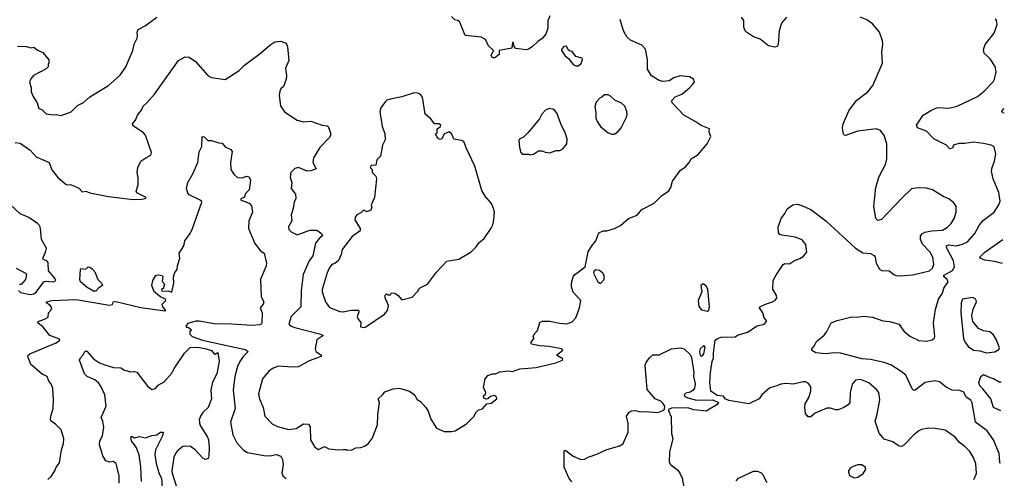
# Model space of a CAD drawing. Extents: x 1690054 to 1842981, y 782881 to 914114.
# Tile 595 of 656: x 1832702 to 1840622, y 840625 to 844314. Entities that reach past the tile are written whole.
import ezdxf

# ---------------------------------------------------------------- set-up
doc = ezdxf.new("R2010")
doc.units = 0

msp = doc.modelspace()

# ---------------------------------------------------------------- linework, layer by layer
at = {"layer": '0CON10XD'}
for points in [[(1832665, 843326.7), (1832705, 843320.6), (1832785.7, 843265), (1832835, 843210), (1832940, 843165), (1832960, 843105), (1833008, 843045), (1833075, 842988), (1833115, 842986), (1833142.5, 842975), (1833178.3, 842958.3), (1833205, 842930), (1833235, 842933.8), (1833265, 842920.6), (1833415, 842891.2), (1833615, 842866.5), (1833685, 842869.2), (1833710, 842875), (1833720, 842885), (1833645, 842922.5), (1833640, 842935), (1833655.7, 842985), (1833655.9, 843044.1), (1833647.1, 843085), (1833651.4, 843125), (1833675, 843176), (1833717.3, 843202.7), (1833756.7, 843225), (1833762.5, 843245), (1833713.8, 843385), (1833696.7, 843405), (1833615, 843460), (1833610, 843475), (1833633.3, 843505), (1833650, 843545), (1833682, 843585), (1833695, 843618.8), (1833725.4, 843644.6), (1833785, 843716), (1833980, 843985), (1834032.5, 844015), (1834065, 844012.5), (1834115, 843978.8), (1834215, 843864), (1834245, 843850), (1834353.9, 843833.9), (1834466.2, 843905), (1834510.9, 843949.1), (1834637, 844043), (1834715, 844110), (1834755, 844135.8), (1834801.7, 844141.7), (1834845.9, 844125.9), (1834856.2, 844095), (1834866, 843985), (1834838.8, 843925), (1834848, 843865), (1834845.7, 843834.3), (1834825, 843777.5), (1834803.2, 843756.8), (1834795, 843740), (1834790, 843705), (1834800.5, 843620.5), (1834832.3, 843572.3), (1834932.5, 843505), (1834985, 843491.2), (1835045, 843498.8), (1835135, 843466.7), (1835175, 843460), (1835183.6, 843453.6), (1835201.2, 843405), (1835203.3, 843385), (1835194, 843366), (1835116.7, 843285), (1835066.1, 843203.9), (1835058.8, 843165), (1835086, 843114), (1835045, 843098), (1835015, 843095.8), (1834944.2, 843125.8), (1834915, 843116), (1834884, 843085), (1834878.8, 843045), (1834890, 843005), (1834886.7, 842955), (1834920.5, 842910.5), (1834924, 842875), (1834909.4, 842845), (1834902.2, 842795), (1834885.5, 842745), (1834890, 842695), (1834865, 842646.7), (1834865.6, 842625), (1834885, 842608.1), (1834935, 842584), (1835035, 842620.4), (1835090.9, 842620.9), (1835129.4, 842595), (1835137.5, 842575), (1835114, 842556), (1835081.8, 842515), (1835060.4, 842415), (1835031.5, 842375), (1834982.2, 842265), (1834966.7, 842135), (1834962.7, 842005), (1834885, 841926), (1834866.5, 841865), (1834885, 841849.7), (1834915, 841837.8), (1835113, 841787), (1835140, 841775), (1835139.3, 841770.7), (1835091.7, 841738.3), (1835077.5, 841665), (1835084.1, 841644.1), (1835130, 841615), (1835126.7, 841605), (1835030.9, 841569.1), (1834945, 841521.1), (1834895, 841517.5), (1834785, 841528), (1834740.3, 841509.7), (1834705, 841486), (1834654.4, 841425), (1834622.9, 841305), (1834631.4, 841265), (1834660.6, 841195), (1834674.5, 841124.5), (1834733.2, 841063.2), (1834775, 841042), (1834865, 841018.6), (1834926.7, 841025), (1834985, 841064.2), (1835025, 841059.2), (1835038.9, 841038.9), (1835041.4, 840935), (1835076.7, 840875), (1835105, 840856.7), (1835155, 840880), (1835188.3, 840861.7), (1835265, 840852.5), (1835305, 840857.5), (1835327, 840857), (1835335, 840850), (1835373, 840853), (1835405, 840870), (1835445, 840872.5), (1835475, 840882.5), (1835505, 840902.5), (1835535.9, 840944.1), (1835581.2, 841055), (1835583.3, 841135), (1835596.7, 841235), (1835586.2, 841265), (1835621.2, 841295), (1835638.8, 841321.2), (1835705, 841343.3), (1835755, 841348.8), (1835775, 841343.8), (1835837.5, 841325), (1835877.5, 841295), (1835898.3, 841258.3), (1835925, 841242.5), (1835968.8, 841195), (1835986.7, 841165), (1836009.3, 841099.3), (1836055, 841027.5), (1836115, 841002.5), (1836175, 841000), (1836205, 841007.5), (1836295, 841062.5), (1836355, 841122.5), (1836375, 841157.5), (1836393.6, 841176.4), (1836425, 841182.5), (1836460, 841225), (1836495, 841230), (1836540, 841265), (1836538.3, 841278.3), (1836525, 841290), (1836488.3, 841281.7), (1836467, 841263), (1836455, 841260), (1836435, 841270), (1836433, 841287), (1836448.3, 841301.7), (1836452.5, 841315), (1836433.8, 841355), (1836446.7, 841425), (1836468.8, 841451.2), (1836505, 841463.8), (1836530, 841465), (1836565, 841480.8), (1836635, 841488.9), (1836665, 841483.8), (1836725.4, 841505.4), (1836855, 841515.6), (1837015, 841552.5), (1837067.5, 841575), (1837070, 841585), (1837020, 841615), (1837070, 841655), (1837060, 841665), (1836960, 841685), (1836885, 841690), (1836820, 841705), (1836812.5, 841715), (1836840, 841755), (1836832.5, 841765), (1836840, 841785), (1836867.5, 841815), (1836885, 841877.5), (1836905, 841887.5), (1836965, 841890), (1837045, 841872.5), (1837101.7, 841868.3), (1837145, 841882.5), (1837176.2, 841915), (1837206.2, 841995), (1837216.7, 842055), (1837155, 842122.5), (1837140, 842165), (1837140, 842195), (1837153.3, 842245), (1837165, 842262.5), (1837218.3, 842301.7), (1837250, 842325), (1837275, 842447.5), (1837303.3, 842495), (1837336.1, 842533.9), (1837360.7, 842599.3), (1837395, 842616.7), (1837425, 842616.7), (1837486.4, 842633.6), (1837535, 842657.5), (1837600, 842715), (1837669.3, 842740.7), (1837705, 842787.5), (1837805, 842837.5), (1837865, 842897.5), (1837923, 842937), (1837940, 842965), (1837953.9, 843016.1), (1838017, 843103), (1838055, 843127.5), (1838086.1, 843163.9), (1838103.3, 843195), (1838159.3, 843230.7), (1838232.5, 843315), (1838260, 843375), (1838248.3, 843408.3), (1838250, 843435), (1838182.3, 843462.3), (1838135.7, 843495.7), (1838043.3, 843545), (1837950, 843645), (1837947.5, 843665), (1837975, 843692.5), (1838026.7, 843715), (1838090, 843765), (1838117.5, 843795), (1838130, 843815), (1838122.5, 843835), (1838090, 843855), (1838015, 843863.3), (1837964.1, 843845.9), (1837925, 843822.5), (1837875, 843816.7), (1837845, 843826.2), (1837785, 843861.2), (1837752.5, 843915), (1837752, 843995), (1837735, 844077.5), (1837705, 844110), (1837615, 844150), (1837586.7, 844175), (1837559.2, 844225), (1837532.5, 844315)], [(1832685, 844100), (1832755, 844097.5), (1832795, 844087.5), (1832815, 844092.5), (1832845, 844070), (1832889.3, 844049.3), (1832935, 843990), (1832937.5, 843965), (1832930, 843955), (1832930, 843935), (1832915, 843920), (1832814, 843866), (1832791.2, 843838.8), (1832782, 843815), (1832793.8, 843765), (1832793.8, 843735), (1832810, 843695), (1832842.5, 843645), (1832855, 843600), (1832880.7, 843590.7), (1832915, 843557.5), (1832975, 843547.5), (1832995, 843552.5), (1833035, 843542.5), (1833115, 843572.5), (1833167, 843623), (1833215, 843647.5), (1833266.4, 843693.6), (1833415.8, 843784.2), (1833511.2, 843868.8), (1833556, 843935), (1833612.5, 844065), (1833623.6, 844116.4), (1833646, 844165), (1833650, 844185), (1833646, 844215), (1833654, 844235), (1833710, 844265), (1833806.2, 844335)], [(1836965, 844343.8), (1836949.6, 844305), (1836949.6, 844245), (1836933.5, 844196.5), (1836905, 844162.5), (1836869.3, 844139.3), (1836825, 844096.2), (1836793.9, 844076.1), (1836775, 844072), (1836691.7, 844081.7), (1836678.3, 844098.3), (1836675, 844130), (1836665, 844130), (1836660, 844085), (1836560, 844065), (1836557.5, 844035), (1836525, 844007.5), (1836505, 844007.5), (1836493.8, 844025), (1836512.5, 844065), (1836472.8, 844102.8), (1836448.8, 844155), (1836415, 844172.5), (1836286.4, 844186.4), (1836243.6, 844293.6), (1836225, 844306.7), (1836201.7, 844311.7), (1836175, 844340)], [(1840376.9, 840615), (1840397, 840663), (1840391.7, 840741.7), (1840376.3, 840786.3), (1840345, 840839.2), (1840305, 840880), (1840261.7, 840911.7), (1840225.6, 840955.6), (1840145, 841010.8), (1840066.1, 841026.1), (1840012.3, 841027.7), (1839955, 841016.2), (1839935, 841006.2), (1839893.8, 840975), (1839815, 840892), (1839795, 840879.2), (1839775, 840884.2), (1839725, 840918.1), (1839655, 840940.8), (1839615, 840986.7), (1839582, 841085), (1839599.1, 841140.9), (1839621.4, 841255), (1839613.8, 841315), (1839595, 841340), (1839531.4, 841391.4), (1839465, 841420.6), (1839425, 841414), (1839398.3, 841381.7), (1839382.9, 841315), (1839378.8, 841235), (1839365, 841216.7), (1839325, 841191.2), (1839285, 841176.2), (1839265, 841176.7), (1839225, 841190), (1839195, 841190), (1839101.7, 841148.3), (1839065, 841120), (1839045, 841120), (1839022.5, 841145), (1839017, 841193), (1839020, 841225), (1839048.8, 841275), (1839065.6, 841324.4), (1839065.7, 841355), (1839058.8, 841375), (1839045, 841390), (1839025, 841401.2), (1839005, 841401.2), (1838925, 841380.8), (1838865, 841386.5), (1838825, 841382.5), (1838792.7, 841367.3), (1838735, 841353.3), (1838670.8, 841295), (1838651.2, 841265), (1838567.3, 841222.7), (1838405, 841251.2), (1838377.5, 841265), (1838363.3, 841285), (1838311.4, 841291.4), (1838262.5, 841325), (1838253.7, 841395), (1838257.7, 841475), (1838271.5, 841565), (1838283, 841595), (1838281.6, 841635), (1838297.1, 841735), (1838315, 841750), (1838345, 841760), (1838456.4, 841763.6), (1838475, 841776.7), (1838555, 841800), (1838635, 841852.5), (1838690, 841865), (1838710, 841885), (1838710, 841895), (1838690, 841915), (1838680, 841955), (1838652.5, 841995), (1838656.7, 842005), (1838700, 842025), (1838756.4, 842043.6), (1838776.2, 842055), (1838791.2, 842075), (1838788.8, 842095), (1838758.8, 842145), (1838763.8, 842215), (1838788.8, 842265), (1838842.5, 842345), (1838857, 842353), (1838895, 842350), (1838934.3, 842375.7), (1838978.3, 842391.7), (1839005, 842408.8), (1839032.5, 842445), (1839026.6, 842506.6), (1838995, 842544), (1838940, 842565), (1838835, 842580), (1838816.4, 842586.4), (1838805, 842600), (1838803.9, 842646.1), (1838826.4, 842713.6), (1838856.1, 842753.9), (1838875, 842792.5), (1838920, 842825), (1838955, 842828.8), (1838985, 842822), (1839066.6, 842786.6), (1839186.7, 842696.7), (1839425, 842476.2), (1839485, 842438), (1839545, 842433.3), (1839575, 842417.5), (1839583.3, 842405), (1839590, 842355), (1839617, 842307), (1839637, 842297), (1839695, 842293.3), (1839733, 842263), (1839752.5, 842255), (1839785, 842252.5), (1839885, 842261.4), (1840019.4, 842295), (1840045.5, 842315), (1840054.3, 842345), (1840046.9, 842405), (1840025.8, 842445), (1839965, 842508), (1839948.9, 842545), (1839948.9, 842575), (1839962.9, 842595), (1839983.8, 842605), (1840035, 842615.4), (1840125, 842621.8), (1840165, 842644.4), (1840194.4, 842675), (1840217.8, 842715), (1840235.9, 842765.9), (1840235.8, 842815), (1840214.5, 842844.5), (1840175, 842873.3), (1840135, 842889.1), (1840045.4, 842945.4), (1839995, 842957.8), (1839927.9, 842962.1), (1839875, 842952.9), (1839799.7, 842880.3), (1839635, 842707.5), (1839605, 842697.5), (1839587.5, 842715), (1839571.4, 842815), (1839589.4, 842965), (1839612.7, 843047.3), (1839665, 843150), (1839675.7, 843195.7), (1839675.8, 843315), (1839655, 843382.5), (1839625, 843422), (1839595, 843436), (1839445, 843416), (1839345, 843382), (1839332.5, 843385), (1839325, 843400), (1839320, 843445), (1839326, 843475), (1839374.2, 843585), (1839435, 843666), (1839525.5, 843734.5), (1839563.8, 843785), (1839642, 843965), (1839636.2, 844055), (1839646, 844115), (1839642, 844145), (1839618.8, 844215), (1839561.2, 844281.2), (1839515, 844312), (1839463.3, 844335)], [(1838870, 844335), (1838828.8, 844285), (1838812, 844225), (1838803.3, 844115), (1838795, 844097.5), (1838777, 844093), (1838724.1, 844104.1), (1838658.3, 844158.3), (1838605, 844177.5), (1838547.5, 844215), (1838537.5, 844225), (1838526.7, 844255), (1838527, 844307), (1838507.5, 844335)], [(1840589.5, 840744.8), (1840585.5, 840755.5), (1840581.2, 840825), (1840535.6, 840935), (1840485, 841005.6), (1840389.4, 841075), (1840363, 841233), (1840352.7, 841252.7), (1840315, 841276.2), (1840296.9, 841316.9), (1840265, 841330.9), (1840203.8, 841335), (1840155, 841358.9), (1840101.8, 841401.8), (1840065, 841409.6), (1839985, 841394.5), (1839905, 841332.5), (1839895, 841332), (1839882, 841345), (1839829.1, 841455), (1839793.3, 841485), (1839708.3, 841538.3), (1839655, 841556.9), (1839545, 841580.5), (1839475, 841586.1), (1839405.5, 841604.5), (1839305, 841630.9), (1839257, 841633), (1839185, 841626), (1839105, 841633.3), (1839073, 841653), (1839072.5, 841665), (1839093.6, 841686.4), (1839112.5, 841725), (1839172.5, 841775), (1839190.7, 841799.3), (1839228, 841875), (1839276.2, 841895), (1839395, 841924.7), (1839435, 841919.7), (1839488.4, 841928.4), (1839561.8, 841921.8), (1839645, 841892.2), (1839700, 841885), (1839773.6, 841863.6), (1839817, 841807), (1839867.5, 841765), (1839935, 841733.8), (1839995, 841728.8), (1840041.7, 841738.3), (1840060, 841755), (1840062.5, 841765), (1840053.3, 841875), (1840068.3, 841981.7), (1840093.3, 842065), (1840123.8, 842115), (1840136.7, 842155), (1840170, 842205), (1840162.5, 842225), (1840142, 842242), (1840133.3, 842255), (1840204.7, 842295.3), (1840221.5, 842325), (1840212.5, 842375), (1840159.6, 842475), (1840157.1, 842495), (1840175, 842501.8), (1840235, 842495.4), (1840285, 842507.3), (1840325, 842526.9), (1840385.4, 842594.6), (1840423.3, 842665), (1840455, 842700.8), (1840540, 842765), (1840578.8, 842825), (1840588.8, 842855), (1840578, 842925), (1840532, 843035), (1840519.4, 843095), (1840523.1, 843125), (1840542.9, 843175), (1840552.9, 843235), (1840541.7, 843291.7), (1840515, 843304), (1840455, 843318.1), (1840375, 843328.9), (1840305, 843317.1), (1840255, 843318), (1840212.5, 843305), (1840205, 843280), (1840182.5, 843275), (1840157.5, 843305), (1840056, 843355), (1839995, 843418), (1839923.3, 843445), (1839916.2, 843465), (1839968.8, 843545), (1840035, 843587.1), (1840085, 843608.6), (1840175, 843603.3), (1840242.4, 843617.6), (1840405, 843696), (1840460.9, 843739.1), (1840531.2, 843815), (1840542, 843835), (1840555.8, 843895), (1840547.3, 843937.3), (1840507.9, 843997.9), (1840461.2, 844045), (1840453.9, 844073.9), (1840468.8, 844115), (1840540, 844205), (1840564, 844275), (1840558.8, 844308.8), (1840551.7, 844321.7)], [(1837195, 843943.3), (1837217.7, 843962.3), (1837230, 843995), (1837227.5, 844005), (1837175, 844018), (1837145, 844058), (1837123.8, 844063.8), (1837115, 844072.5), (1837103.3, 844095), (1837095, 844100), (1837076.7, 844095), (1837060, 844075), (1837060, 844065), (1837086.7, 844025), (1837119.5, 843999.5), (1837155, 843953.3), (1837175, 843943.3), (1837195, 843943.3)], [(1835475, 841837.5), (1835485, 841843.3), (1835635.8, 841944.2), (1835660, 841975), (1835667.5, 842015), (1835643, 842077), (1835643, 842097), (1835651.7, 842108.3), (1835665, 842100), (1835685, 842100), (1835693, 842117), (1835720, 842115), (1835746.4, 842096.4), (1835775, 842060), (1835858.8, 842081.2), (1835905, 842130), (1835917, 842153), (1835983, 842187), (1836055, 842283.3), (1836137.7, 842372.3), (1836235, 842386.7), (1836333.9, 842446.1), (1836375, 842486.7), (1836398.8, 842521.2), (1836436.8, 842553.2), (1836495, 842636.7), (1836507.3, 842662.7), (1836515.9, 842704.1), (1836520, 842765), (1836514.2, 842795), (1836496.6, 842836.6), (1836445.5, 842895.5), (1836419.7, 842939.7), (1836364, 843135), (1836292.3, 843282.3), (1836274.1, 843334.1), (1836255, 843343.3), (1836195, 843352.5), (1836175, 843397.5), (1836155, 843412.5), (1836117, 843393), (1836095, 843352.5), (1836085, 843350), (1836060, 843365), (1836060, 843375), (1836050, 843385), (1836050, 843395), (1836060, 843405), (1836060, 843435), (1836086.4, 843453.6), (1836090, 843465), (1836076.4, 843476.4), (1836037.5, 843477.5), (1836007.7, 843517.7), (1835963.9, 843553.9), (1835943.8, 843675), (1835937.7, 843697.7), (1835924.1, 843714.1), (1835904.1, 843724.1), (1835875, 843725.8), (1835775, 843694.2), (1835695, 843678.6), (1835655, 843665.7), (1835645, 843656), (1835605.8, 843604.2), (1835598, 843575), (1835616.7, 843455), (1835637.7, 843397.7), (1835641.7, 843348.3), (1835620, 843305), (1835603.3, 843215), (1835573.9, 843186.1), (1835567.5, 843145), (1835528.3, 843141.7), (1835520, 843125), (1835538.3, 843108.3), (1835537.5, 843085), (1835565.8, 843055.8), (1835573.3, 843035), (1835556, 842884), (1835530, 842825), (1835533.3, 842805), (1835527, 842783), (1835495, 842768.1), (1835475, 842779.5), (1835465, 842778.2), (1835445, 842759.5), (1835414.7, 842745.3), (1835399.2, 842725), (1835397.5, 842705), (1835440.8, 842635), (1835441.2, 842615), (1835375, 842570), (1835296.7, 842465), (1835287.5, 842425), (1835265, 842377.5), (1835236.1, 842353.9), (1835213.3, 842345), (1835192.5, 842315), (1835175, 842276.7), (1835134.2, 842144.2), (1835133.8, 842125), (1835161.2, 842045), (1835195, 842000), (1835276.1, 841966.1), (1835305, 841963.8), (1835367, 841977), (1835428.3, 841978.3), (1835430, 841965), (1835417.5, 841925), (1835423.3, 841905), (1835447, 841877), (1835443, 841843), (1835475, 841837.5)], [(1837485, 843393.8), (1837511.7, 843408.3), (1837540, 843445), (1837580, 843525), (1837588.3, 843551.7), (1837586.7, 843575), (1837568.3, 843618.3), (1837540, 843645), (1837493, 843663), (1837455, 843700), (1837435, 843710), (1837405, 843710), (1837385, 843690), (1837370, 843685), (1837338.3, 843651.7), (1837327.5, 843615), (1837336.7, 843565), (1837336.7, 843525), (1837346.7, 843495), (1837375, 843453.8), (1837434.3, 843404.3), (1837465, 843393.8), (1837485, 843393.8)], [(1836805, 843227.5), (1836835, 843232.5), (1836875, 843260), (1836905, 843260), (1836928.3, 843248.3), (1836965, 843242.5), (1837018.3, 843261.7), (1837047, 843263), (1837070, 843275), (1837102.5, 843315), (1837106.1, 843356.1), (1837088.8, 843405), (1837053.8, 843475), (1837023.3, 843565), (1837005, 843587.5), (1836990, 843595), (1836960.7, 843599.3), (1836932.5, 843585), (1836902.5, 843555), (1836883, 843517), (1836793, 843407), (1836755, 843370), (1836723.6, 843356.4), (1836717.5, 843345), (1836721.2, 843285), (1836733.3, 843245), (1836745, 843232.5), (1836795, 843232.5), (1836805, 843227.5)], [(1840621.6, 843562.7), (1840607.5, 843565), (1840602.5, 843575), (1840615, 843597.1), (1840622, 843599.6)], [(1832902.5, 841905), (1832930, 841920), (1832932.5, 841955), (1832955, 841980), (1832960, 841995), (1832945.9, 842015.9), (1832917.5, 842035), (1832917.5, 842045), (1832960, 842055), (1833155, 842063.3), (1833425, 842016.9), (1833448, 842022), (1833453.3, 842045), (1833475, 842047.5), (1833675, 841998.4), (1833868.8, 841971.2), (1833876.7, 841975), (1833853.8, 842005), (1833848.8, 842025), (1833876.2, 842055), (1833873.8, 842065), (1833834, 842084), (1833784.3, 842125), (1833766, 842175), (1833772.5, 842215), (1833796.7, 842255), (1833815, 842262.5), (1833847.5, 842255), (1833852.5, 842245), (1833848.3, 842208.3), (1833870, 842185), (1833860, 842175), (1833858.3, 842151.7), (1833842.5, 842145), (1833845, 842130), (1833895, 842132.5), (1833927, 842123), (1833942.5, 842195), (1833940, 842245), (1833950.5, 842279.5), (1833968.6, 842305), (1833972, 842335), (1833991.2, 842395), (1833986, 842435), (1834021.2, 842495), (1834031.2, 842535), (1834073.3, 842595), (1834091.2, 842635), (1834166.2, 842845), (1834163.8, 842855), (1834148.8, 842865), (1834066, 842905), (1834055, 842917.5), (1834043.8, 842955), (1834053.8, 843005), (1834095.7, 843074.3), (1834133.8, 843165), (1834145, 843250), (1834166.2, 843295), (1834170, 843375), (1834185, 843372.5), (1834215, 843342.5), (1834245, 843342.5), (1834305, 843323.3), (1834331.7, 843321.7), (1834355, 843292.5), (1834399.3, 843269.3), (1834410, 843255), (1834398.9, 843165), (1834400.6, 843115), (1834410.3, 843090.3), (1834428.8, 843065), (1834455, 843043.8), (1834495, 843042), (1834525, 843056.2), (1834545, 843048.8), (1834558, 843025), (1834557.1, 843002.9), (1834548.8, 842945), (1834521.2, 842918.8), (1834506.7, 842885), (1834482.5, 842875), (1834477.5, 842865), (1834546.8, 842836.8), (1834566.9, 842816.9), (1834574.3, 842765.7), (1834544.2, 842695), (1834542.5, 842635), (1834594.5, 842514.5), (1834640, 842455), (1834668.1, 842435), (1834685.9, 842355.9), (1834684.3, 842335), (1834639.4, 842225), (1834644.4, 842085), (1834664.5, 842045), (1834661.4, 842025), (1834637.5, 841995), (1834652.5, 841955), (1834650.4, 841875), (1834645.5, 841865), (1834631.7, 841858.3), (1834575, 841852.9), (1834405, 841865.7), (1834265, 841866.8), (1834145, 841890), (1834118.3, 841888.3), (1834055, 841870), (1834040, 841855), (1834041.7, 841841.7), (1834055, 841840), (1834077.5, 841825), (1834080, 841815), (1834070, 841805), (1834070, 841785), (1834090, 841765), (1834172.5, 841735), (1834515, 841660.6), (1834540, 841645), (1834498.6, 841605), (1834472.9, 841565), (1834454.4, 841525), (1834431.5, 841445), (1834419.1, 841335), (1834435.8, 841185), (1834397.3, 841075), (1834417.5, 840975), (1834449.8, 840909.8), (1834502, 840852), (1834535, 840831.5), (1834665, 840808.2), (1834715, 840806.7), (1834765.6, 840815.6), (1834803, 840803), (1834817.1, 840777.1), (1834820, 840735), (1834810.5, 840665), (1834819.4, 840645), (1834845, 840624)], [(1832693.1, 842135), (1832709.1, 842119.1), (1832785, 842102), (1832815, 842108.9), (1832835, 842123.2), (1832895.2, 842204.8), (1832915, 842211.6), (1832975, 842205.7), (1832993.8, 842215), (1832984.3, 842235), (1832934.6, 842295), (1832931.2, 842361.2), (1832922.3, 842372.3), (1832893.8, 842383.8), (1832886.7, 842395), (1832910.4, 842445), (1832916.8, 842476.8), (1832878.1, 842545), (1832870, 842635), (1832862.9, 842655), (1832844.2, 842675), (1832775, 842723.1), (1832705, 842751.9), (1832629.2, 842825)], [(1840607.6, 842353.1), (1840545, 842369.5), (1840465, 842379.5), (1840428.8, 842395), (1840423.8, 842405), (1840465.5, 842445), (1840611, 842546.3)], [(1832672.5, 842315), (1832747.5, 842275), (1832756.7, 842265), (1832748, 842225), (1832715, 842183.3), (1832700, 842185)], [(1833295, 842130.9), (1833245, 842160), (1833190, 842205), (1833185.7, 842225), (1833190, 842305), (1833195, 842313.3), (1833233, 842307), (1833252.5, 842325), (1833265, 842323.8), (1833285, 842310.8), (1833305.7, 842285), (1833330, 842225), (1833362.3, 842192.3), (1833367.5, 842175), (1833335, 842153.8), (1833315, 842131.2), (1833295, 842130.9)], [(1837375, 842192.5), (1837402.5, 842225), (1837402.5, 842255), (1837392.5, 842275), (1837366.1, 842296.1), (1837335, 842302.5), (1837322.5, 842295), (1837317.5, 842275), (1837352.5, 842205), (1837375, 842192.5)], [(1838235, 841969.3), (1838245, 841977.8), (1838249.6, 842005), (1838238.4, 842145), (1838225, 842170), (1838205.7, 842185.7), (1838195, 842186), (1838182.2, 842175), (1838188.6, 842125), (1838160.7, 842055), (1838165.6, 842005.6), (1838185, 841978.9), (1838235, 841969.3)], [(1840475, 841633.3), (1840547.1, 841642.9), (1840578.8, 841661.2), (1840582, 841675), (1840557.1, 841745), (1840532.1, 841782.1), (1840505, 841802), (1840455, 841811.9), (1840415, 841829.2), (1840369.2, 841885), (1840360, 841935), (1840371.1, 841985), (1840397.5, 842045), (1840394, 842065), (1840365, 842079.3), (1840285.8, 842065), (1840274, 842036), (1840273.2, 841955), (1840295, 841750), (1840303.4, 841723.4), (1840330, 841685), (1840374, 841655), (1840425, 841650), (1840475, 841633.3)], [(1832928, 840615), (1832955, 840638.8), (1832984, 840685), (1832994.3, 840715), (1833021.7, 840748.3), (1833038.6, 840855), (1833054.3, 840905), (1833057.5, 840945), (1833034.3, 841014.3), (1832991.2, 841061.2), (1832954.5, 841084.5), (1832948.6, 841095), (1832952, 841125), (1832971.2, 841185), (1832973.6, 841256.4), (1832968, 841348), (1832956.2, 841385), (1832936, 841405), (1832923.3, 841445), (1832883.7, 841463.7), (1832791.4, 841541.4), (1832766.5, 841605), (1832768.9, 841615), (1832782.7, 841625), (1832996, 841715), (1833023.8, 841735), (1833022.5, 841745), (1832944.2, 841774.2), (1832891.7, 841841.7), (1832847.5, 841875), (1832850, 841885), (1832902.5, 841905)], [(1833502, 840585), (1833502.5, 840645), (1833478, 840745), (1833455, 840760.8), (1833425, 840754.2), (1833395, 840764.2), (1833371.9, 840805), (1833343.2, 840893.2), (1833345.8, 840925), (1833368.1, 840965), (1833377.8, 841035), (1833370.6, 841085), (1833357.1, 841115), (1833398.5, 841205), (1833386.4, 841295), (1833355.5, 841365), (1833335, 841393.1), (1833306.6, 841416.6), (1833245, 841443.2), (1833222.8, 841465), (1833182.7, 841575), (1833191.4, 841595), (1833213.1, 841616.9), (1833225, 841646), (1833235, 841650), (1833245, 841644), (1833296, 841585), (1833344.6, 841554.6), (1833387.3, 841537.3), (1833456.6, 841516.6), (1833515, 841512.5), (1833545, 841495.5), (1833595, 841481.8), (1833625, 841484.5), (1833645, 841477.3), (1833732.6, 841362.6), (1833765, 841340), (1833794.1, 841345.9), (1833816.2, 841375), (1833865, 841401.9), (1833925, 841469.2), (1833943.3, 841506.7), (1834028.6, 841631.4), (1834073.1, 841676.9), (1834135, 841678.8), (1834200.6, 841665), (1834245, 841652.7), (1834265.5, 841625.5), (1834275.5, 841624.5), (1834295, 841637.1), (1834305.4, 841565.4), (1834286.9, 841465), (1834253, 841397), (1834240, 841335), (1834245.5, 841264.5), (1834218.5, 841195), (1834175.4, 841154.6), (1834155.4, 841124.6), (1834145.5, 841094.5), (1834150, 841055), (1834213.1, 840955), (1834220, 840935), (1834226.2, 840873.8), (1834223.3, 840805), (1834216.7, 840785), (1834195, 840776.2), (1834175, 840785.8), (1834112.1, 840855), (1834075, 840880), (1834036, 840884), (1834015, 840879.6), (1833975, 840847.8), (1833956.4, 840825), (1833943.1, 840795), (1833926.8, 840685), (1833927.5, 840665), (1833963.4, 840555)], [(1837142.5, 840595), (1837119.4, 840629.4), (1837080.4, 840715), (1837081.4, 840838.6), (1837085, 840850), (1837095, 840848.8), (1837155, 840803.3), (1837215, 840775.8), (1837245, 840778.6), (1837275, 840795.8), (1837345, 840819.2), (1837425, 840855.8), (1837530, 840885), (1837556.7, 840905), (1837595.8, 840995), (1837595.8, 841065), (1837583.8, 841125), (1837604.2, 841155.8), (1837625, 841166.2), (1837655, 841168.8), (1837695, 841160), (1837735, 841162.5), (1837835, 841153.3), (1837875, 841170), (1837888.3, 841181.7), (1837890, 841205), (1837875, 841230), (1837860, 841245), (1837813.6, 841263.6), (1837748.3, 841338.3), (1837733.8, 841535), (1837740, 841555), (1837767.5, 841595), (1837795, 841616.7), (1837845, 841616.7), (1837945, 841667.3), (1838015, 841675.5), (1838046.2, 841665), (1838095, 841621.2), (1838106, 841596), (1838123.4, 841476.6), (1838121.5, 841445), (1838135.8, 841385), (1838129, 841351), (1838117.7, 841332.3), (1838095, 841316.5), (1838059.5, 841309.5), (1838046, 841295), (1838053.2, 841283.2), (1838075, 841271.9), (1838145, 841252.5), (1838276.1, 841256.1), (1838322.5, 841235), (1838310, 841215), (1838225, 841166), (1838125, 841176), (1838075, 841191.2), (1837945, 841190), (1837921.7, 841178.3), (1837920, 841165), (1837930, 841155), (1837933, 841133), (1837941.7, 841121.7), (1837945.8, 840985), (1837956, 840945), (1837928.8, 840835), (1837926, 840755), (1837936.2, 840735), (1837995, 840690.8), (1838012.9, 840665), (1838029.4, 840625), (1838051.7, 840511.7)], [(1838185, 841606.2), (1838195, 841608.8), (1838205.4, 841625), (1838215, 841680), (1838205, 841694), (1838175.8, 841665), (1838169.4, 841645), (1838175, 841613.8), (1838185, 841606.2)], [(1840594.5, 841168.5), (1840535.6, 841195), (1840512.7, 841265), (1840450.4, 841345), (1840425, 841368.5), (1840417.1, 841395), (1840432.7, 841445), (1840455, 841458.9), (1840504.3, 841435), (1840535, 841428.7), (1840581.5, 841401.5), (1840597.2, 841400.3)], [(1833682.3, 840597.7), (1833677.6, 840715), (1833663.6, 840813.6), (1833640, 840875), (1833601.9, 840925), (1833596.7, 840953.3), (1833605, 840962.5), (1833625, 840951.4), (1833665, 840961.5), (1833715, 840950.8), (1833765, 840968.8), (1833805, 840974), (1833833.6, 840996.4), (1833856.1, 840996.1), (1833849.4, 840965), (1833795.6, 840855), (1833789.6, 840815), (1833798.6, 840745), (1833825, 840661.9), (1833841.4, 840625), (1833847, 840545)], [(1839415, 840627.5), (1839445, 840632.5), (1839487.7, 840662.3), (1839507.5, 840695), (1839502.5, 840715), (1839475, 840733.3), (1839445, 840733.3), (1839405, 840718.8), (1839382.5, 840705), (1839370, 840685), (1839367.5, 840675), (1839377, 840647), (1839415, 840627.5)], [(1838464.3, 840605), (1838485, 840626), (1838605, 840681.2), (1838635, 840682), (1838662.7, 840672.7), (1838677, 840657), (1838711.2, 840591.2)]]:
    msp.add_lwpolyline(points, dxfattribs=at)

doc.saveas('drawing.dxf')
